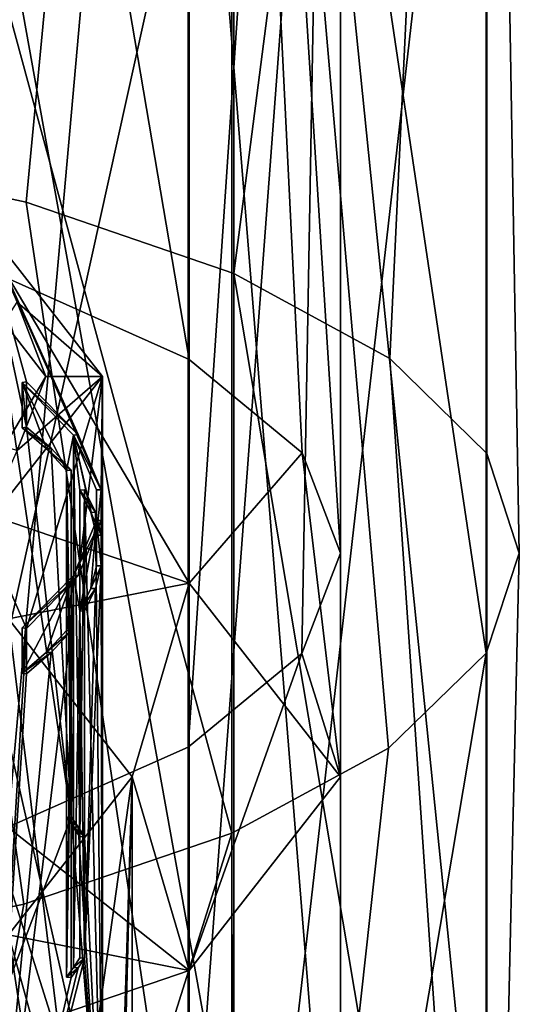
# Model space of a CAD drawing. Header units: millimetres. Extents: x -25 to 87, y -149 to 296.
# Tile 365 of 367: x 6.81 to 11, y 230.49 to 238.75. Entities that reach past the tile are written whole.
import ezdxf

# ---------------------------------------------------------------- set-up
doc = ezdxf.new("R2010")
doc.units = ezdxf.units.MM
doc.header["$LTSCALE"] = 65.185185
for name, color, linetype in [('1003', 7, 'CONTINUOUS'), ('1006', 7, 'CONTINUOUS'), ('1008', 7, 'CONTINUOUS'), ('1011', 7, 'CONTINUOUS'), ('1022', 7, 'CONTINUOUS'), ('1661', 7, 'CONTINUOUS'), ('1713', 7, 'CONTINUOUS'), ('1737', 7, 'CONTINUOUS'), ('1760', 7, 'CONTINUOUS'), ('1772', 7, 'CONTINUOUS'), ('1784', 7, 'CONTINUOUS'), ('1797', 7, 'CONTINUOUS'), ('1847', 7, 'CONTINUOUS'), ('1881', 7, 'CONTINUOUS'), ('1930', 7, 'CONTINUOUS'), ('1986', 7, 'CONTINUOUS'), ('2006', 7, 'CONTINUOUS'), ('2061', 7, 'CONTINUOUS'), ('2094', 7, 'CONTINUOUS'), ('2132', 7, 'CONTINUOUS'), ('2146', 7, 'CONTINUOUS'), ('2168', 7, 'CONTINUOUS'), ('2172', 7, 'CONTINUOUS'), ('2198', 7, 'CONTINUOUS'), ('2204', 7, 'CONTINUOUS'), ('2668', 7, 'CONTINUOUS'), ('3530', 7, 'CONTINUOUS')]:
    doc.layers.add(name, color=color, linetype=linetype)

msp = doc.modelspace()

# ---------------------------------------------------------------- linework, layer by layer
at = {"layer": '1003', "linetype": 'CONTINUOUS'}
for points in [[(6.7193, 236.5732, 156.2065), (4.75, 256.3323, 147.7068), (8.2297, 235.8994, 154.3552), (6.7193, 236.5732, 156.2065)], [(8.2297, 235.8994, 154.3552), (4.75, 256.3323, 147.7068), (8.2297, 254.358, 144.8392), (8.2297, 235.8994, 154.3552)], [(8.2297, 235.8994, 154.3552), (8.2297, 254.358, 144.8392), (9.1782, 235.1148, 152.1995), (8.2297, 235.8994, 154.3552)], [(9.1782, 235.1148, 152.1995), (8.2297, 254.358, 144.8392), (9.5, 234.2729, 149.8864), (9.1782, 235.1148, 152.1995)], [(9.5, 234.2729, 149.8864), (8.2297, 254.358, 144.8392), (9.5, 251.6613, 140.9221), (9.5, 234.2729, 149.8864)], [(9.1731, 233.4313, 147.574), (9.5, 251.6613, 140.9221), (8.2198, 232.6473, 145.4201), (9.1731, 233.4313, 147.574)], [(8.2198, 232.6473, 145.4201), (9.5, 251.6613, 140.9221), (8.2198, 248.9661, 137.0072), (8.2198, 232.6473, 145.4201)], [(9.5, 234.2729, 149.8864), (9.5, 251.6613, 140.9221), (9.1731, 233.4313, 147.574), (9.5, 234.2729, 149.8864)], [(4.75, 249.4181, 2.5593), (4.75, 229.3201, -5.4867), (8.2297, 247.7253, 5.6017), (4.75, 249.4181, 2.5593)], [(6.7052, 231.9746, 143.5718), (8.2198, 248.9661, 137.0072), (4.7328, 231.459, 142.1553), (6.7052, 231.9746, 143.5718)], [(4.7328, 231.459, 142.1553), (8.2198, 248.9661, 137.0072), (4.7328, 246.996, 134.1455), (4.7328, 231.459, 142.1553)], [(8.2198, 232.6473, 145.4201), (8.2198, 248.9661, 137.0072), (6.7052, 231.9746, 143.5718), (8.2198, 232.6473, 145.4201)], [(8.2297, 247.7253, 5.6017), (4.75, 229.3201, -5.4867), (8.2297, 228.4458, -2.1167), (8.2297, 247.7253, 5.6017)], [(8.2297, 247.7253, 5.6017), (8.2297, 228.4458, -2.1167), (9.5, 245.4132, 9.7574), (8.2297, 247.7253, 5.6017)], [(9.5, 245.4132, 9.7574), (9.5, 227.2514, 2.4865), (8.2198, 243.1023, 13.9108), (9.5, 245.4132, 9.7574)], [(9.5, 245.4132, 9.7574), (8.2297, 228.4458, -2.1167), (9.5, 227.2514, 2.4865), (9.5, 245.4132, 9.7574)], [(8.2198, 243.1023, 13.9108), (8.2198, 226.0577, 7.0871), (4.7328, 241.4131, 16.9467), (8.2198, 243.1023, 13.9108)], [(8.2198, 243.1023, 13.9108), (9.5, 227.2514, 2.4865), (8.2198, 226.0577, 7.0871), (8.2198, 243.1023, 13.9108)], [(4.7328, 241.4131, 16.9467), (8.2198, 226.0577, 7.0871), (4.7328, 225.1851, 10.45), (4.7328, 241.4131, 16.9467)]]:
    msp.add_3dface(points, dxfattribs=at)
at = {"layer": '1006', "linetype": 'CONTINUOUS'}
for points in [[(4.7727, 237.666, 159.2087), (8.6032, 255.5539, 146.5762), (4.7727, 257.2869, 149.0934), (4.7727, 237.666, 159.2087)], [(6.8603, 237.2172, 157.9758), (8.6032, 255.5539, 146.5762), (4.7727, 237.666, 159.2087), (6.8603, 237.2172, 157.9758)], [(8.6032, 236.6207, 156.3369), (8.6032, 255.5539, 146.5762), (6.8603, 237.2172, 157.9758), (8.6032, 236.6207, 156.3369)], [(8.6032, 236.6207, 156.3369), (10.7264, 253.0495, 142.9385), (8.6032, 255.5539, 146.5762), (8.6032, 236.6207, 156.3369)], [(9.9139, 235.9064, 154.3744), (10.7264, 253.0495, 142.9385), (8.6032, 236.6207, 156.3369), (9.9139, 235.9064, 154.3744)], [(10.7264, 235.1102, 152.1868), (10.7264, 253.0495, 142.9385), (9.9139, 235.9064, 154.3744), (10.7264, 235.1102, 152.1868)], [(10.7264, 235.1102, 152.1868), (10.7209, 250.2708, 138.9022), (10.7264, 253.0495, 142.9385), (10.7264, 235.1102, 152.1868)], [(10.7209, 233.4342, 147.5821), (8.5878, 247.7691, 135.2685), (10.7209, 250.2708, 138.9022), (10.7209, 233.4342, 147.5821)], [(10.7209, 233.4342, 147.5821), (10.7209, 250.2708, 138.9022), (11, 234.2721, 149.8842), (10.7209, 233.4342, 147.5821)], [(11, 234.2721, 149.8842), (10.7209, 250.2708, 138.9022), (10.7264, 235.1102, 152.1868), (11, 234.2721, 149.8842)], [(8.6032, 248.7507, 3.7589), (8.6032, 228.9754, -4.158), (4.7727, 250.2365, 1.0883), (8.6032, 248.7507, 3.7589)], [(4.7727, 250.2365, 1.0883), (8.6032, 228.9754, -4.158), (4.7727, 229.7429, -7.1161), (4.7727, 250.2365, 1.0883)], [(10.7264, 246.6034, 7.6181), (10.7264, 227.8662, 0.1169), (8.6032, 248.7507, 3.7589), (10.7264, 246.6034, 7.6181)], [(8.6032, 248.7507, 3.7589), (10.7264, 227.8662, 0.1169), (8.6032, 228.9754, -4.158), (8.6032, 248.7507, 3.7589)], [(8.5878, 231.9253, 143.4365), (4.7505, 246.041, 132.7583), (8.5878, 247.7691, 135.2685), (8.5878, 231.9253, 143.4365)], [(8.5878, 231.9253, 143.4365), (8.5878, 247.7691, 135.2685), (9.9031, 232.6386, 145.3962), (8.5878, 231.9253, 143.4365)], [(9.9031, 232.6386, 145.3962), (8.5878, 247.7691, 135.2685), (10.7209, 233.4342, 147.5821), (9.9031, 232.6386, 145.3962)], [(10.7209, 244.2209, 11.9002), (10.7209, 226.6355, 4.8601), (10.7264, 246.6034, 7.6181), (10.7209, 244.2209, 11.9002)], [(10.7264, 246.6034, 7.6181), (10.7209, 226.6355, 4.8601), (10.7264, 227.8662, 0.1169), (10.7264, 246.6034, 7.6181)], [(4.7505, 230.883, 140.5727), (4.7505, 246.041, 132.7583), (6.841, 231.3302, 141.8013), (4.7505, 230.883, 140.5727)], [(6.841, 231.3302, 141.8013), (4.7505, 246.041, 132.7583), (8.5878, 231.9253, 143.4365), (6.841, 231.3302, 141.8013)], [(8.5878, 242.076, 15.7554), (8.5878, 225.5275, 9.1304), (10.7209, 244.2209, 11.9002), (8.5878, 242.076, 15.7554)], [(10.7209, 244.2209, 11.9002), (8.5878, 225.5275, 9.1304), (10.7209, 226.6355, 4.8601), (10.7209, 244.2209, 11.9002)], [(4.7505, 240.5943, 18.4184), (4.7505, 224.7622, 12.0802), (8.5878, 242.076, 15.7554), (4.7505, 240.5943, 18.4184)], [(8.5878, 242.076, 15.7554), (4.7505, 224.7622, 12.0802), (8.5878, 225.5275, 9.1304), (8.5878, 242.076, 15.7554)]]:
    msp.add_3dface(points, dxfattribs=at)
at = {"layer": '1008', "linetype": 'CONTINUOUS'}
for points in [[(4.7499, 235.2108, 158.3109), (6.7193, 236.5732, 156.2065), (8.2273, 234.0215, 155.0433), (4.7499, 235.2108, 158.3109)], [(6.7193, 236.5732, 156.2065), (8.2297, 235.8994, 154.3552), (8.2273, 234.0215, 155.0433), (6.7193, 236.5732, 156.2065)], [(8.2297, 235.8994, 154.3552), (9.1782, 235.1148, 152.1995), (8.2273, 234.0215, 155.0433), (8.2297, 235.8994, 154.3552)], [(8.2273, 234.0215, 155.0433), (9.1782, 235.1148, 152.1995), (9.5, 232.3969, 150.5798), (8.2273, 234.0215, 155.0433)], [(9.1782, 235.1148, 152.1995), (9.5, 234.2729, 149.8864), (9.5, 232.3969, 150.5798), (9.1782, 235.1148, 152.1995)], [(9.5, 234.2729, 149.8864), (9.1731, 233.4313, 147.574), (9.5, 232.3969, 150.5798), (9.5, 234.2729, 149.8864)], [(9.1731, 233.4313, 147.574), (8.2198, 232.6473, 145.4201), (8.2273, 230.7723, 146.1163), (9.1731, 233.4313, 147.574)], [(9.5, 232.3969, 150.5798), (9.1731, 233.4313, 147.574), (8.2273, 230.7723, 146.1163), (9.5, 232.3969, 150.5798)], [(8.2198, 232.6473, 145.4201), (6.7052, 231.9746, 143.5718), (8.2273, 230.7723, 146.1163), (8.2198, 232.6473, 145.4201)], [(8.2273, 230.7723, 146.1163), (6.7052, 231.9746, 143.5718), (4.7499, 229.583, 142.8487), (8.2273, 230.7723, 146.1163)]]:
    msp.add_3dface(points, dxfattribs=at)
at = {"layer": '1011', "linetype": 'CONTINUOUS'}
for points in [[(6.8603, 237.2172, 157.9758), (4.7727, 237.666, 159.2087), (8.6001, 225.5336, 160.3764), (6.8603, 237.2172, 157.9758)], [(8.6001, 225.5336, 160.3764), (4.7727, 237.666, 159.2087), (4.7727, 226.5776, 163.2446), (8.6001, 225.5336, 160.3764)], [(8.6032, 236.6207, 156.3369), (6.8603, 237.2172, 157.9758), (8.6001, 225.5336, 160.3764), (8.6032, 236.6207, 156.3369)], [(10.7242, 224.0251, 156.2317), (8.6032, 236.6207, 156.3369), (8.6001, 225.5336, 160.3764), (10.7242, 224.0251, 156.2317)], [(9.9139, 235.9064, 154.3744), (8.6032, 236.6207, 156.3369), (10.7242, 224.0251, 156.2317), (9.9139, 235.9064, 154.3744)], [(10.7264, 235.1102, 152.1868), (9.9139, 235.9064, 154.3744), (10.7242, 224.0251, 156.2317), (10.7264, 235.1102, 152.1868)], [(11, 234.2721, 149.8842), (10.7264, 235.1102, 152.1868), (10.7242, 222.3508, 151.6315), (11, 234.2721, 149.8842)], [(10.7242, 222.3508, 151.6315), (10.7264, 235.1102, 152.1868), (10.7242, 224.0251, 156.2317), (10.7242, 222.3508, 151.6315)], [(10.7209, 233.4342, 147.5821), (11, 234.2721, 149.8842), (10.7242, 222.3508, 151.6315), (10.7209, 233.4342, 147.5821)], [(9.9031, 232.6386, 145.3962), (10.7209, 233.4342, 147.5821), (8.6001, 220.8422, 147.4868), (9.9031, 232.6386, 145.3962)], [(8.6001, 220.8422, 147.4868), (10.7209, 233.4342, 147.5821), (10.7242, 222.3508, 151.6315), (8.6001, 220.8422, 147.4868)], [(8.5878, 231.9253, 143.4365), (9.9031, 232.6386, 145.3962), (8.6001, 220.8422, 147.4868), (8.5878, 231.9253, 143.4365)], [(6.841, 231.3302, 141.8013), (8.5878, 231.9253, 143.4365), (4.7727, 219.7983, 144.6186), (6.841, 231.3302, 141.8013)], [(4.7727, 219.7983, 144.6186), (8.5878, 231.9253, 143.4365), (8.6001, 220.8422, 147.4868), (4.7727, 219.7983, 144.6186)], [(4.7505, 230.883, 140.5727), (6.841, 231.3302, 141.8013), (4.7727, 219.7983, 144.6186), (4.7505, 230.883, 140.5727)]]:
    msp.add_3dface(points, dxfattribs=at)
at = {"layer": '1022', "linetype": 'CONTINUOUS'}
for points in [[(4.7499, 235.2108, 158.3109), (8.2273, 234.0215, 155.0433), (6.7117, 233.7223, 154.2211), (4.7499, 235.2108, 158.3109)], [(6.7117, 233.7223, 154.2211), (8.2273, 234.0215, 155.0433), (7.75, 232.3969, 150.5798), (6.7117, 233.7223, 154.2211)], [(8.2273, 234.0215, 155.0433), (8.2273, 230.7723, 146.1163), (7.75, 232.3969, 150.5798), (8.2273, 234.0215, 155.0433)], [(8.2273, 234.0215, 155.0433), (9.5, 232.3969, 150.5798), (8.2273, 230.7723, 146.1163), (8.2273, 234.0215, 155.0433)], [(7.75, 232.3969, 150.5798), (8.2273, 230.7723, 146.1163), (6.7117, 231.0716, 146.9385), (7.75, 232.3969, 150.5798)], [(8.2273, 230.7723, 146.1163), (4.7499, 229.583, 142.8487), (6.7117, 231.0716, 146.9385), (8.2273, 230.7723, 146.1163)]]:
    msp.add_3dface(points, dxfattribs=at)
at = {"layer": '1661', "color": 9, "linetype": 'CONTINUOUS'}
for points in [[(6.8622, 233.6405, 146.9064), (6.8256, 233.6461, 146.9215), (6.8256, 233.2666, 147.0597), (6.8622, 233.6405, 146.9064)], [(6.8622, 233.261, 147.0445), (6.8622, 233.6405, 146.9064), (6.8256, 233.2666, 147.0597), (6.8622, 233.261, 147.0445)]]:
    msp.add_3dface(points, dxfattribs=at)
at = {"layer": '1713', "color": 9, "linetype": 'CONTINUOUS'}
for points in [[(7.2366, 234.97, 151.7399), (7.2366, 232.0606, 152.7988), (7.198, 234.9664, 151.73), (7.2366, 234.97, 151.7399)], [(7.198, 234.9664, 151.73), (7.2366, 232.0606, 152.7988), (7.198, 232.057, 152.789), (7.198, 234.9664, 151.73)]]:
    msp.add_3dface(points, dxfattribs=at)
at = {"layer": '1737', "color": 9, "linetype": 'CONTINUOUS'}
for points in [[(7.4905, 234.805, 150.1056), (7.4505, 234.8043, 150.1038), (7.4505, 234.4248, 150.2419), (7.4905, 234.805, 150.1056)], [(7.4905, 234.4255, 150.2438), (7.4905, 234.805, 150.1056), (7.4505, 234.4248, 150.2419), (7.4905, 234.4255, 150.2438)]]:
    msp.add_3dface(points, dxfattribs=at)
at = {"layer": '1760', "color": 9, "linetype": 'CONTINUOUS'}
for points in [[(7.4505, 234.1676, 149.5352), (7.4905, 234.1669, 149.5333), (7.4016, 233.9775, 149.0131), (7.4505, 234.1676, 149.5352)], [(7.4905, 234.1669, 149.5333), (7.4413, 233.9758, 149.0084), (7.4016, 233.9775, 149.0131), (7.4905, 234.1669, 149.5333)], [(7.4016, 233.9775, 149.0131), (7.4413, 233.9758, 149.0084), (7.3113, 233.7893, 148.4958), (7.4016, 233.9775, 149.0131)], [(7.4413, 233.9758, 149.0084), (7.3505, 233.7866, 148.4884), (7.3113, 233.7893, 148.4958), (7.4413, 233.9758, 149.0084)]]:
    msp.add_3dface(points, dxfattribs=at)
at = {"layer": '1772', "color": 9, "linetype": 'CONTINUOUS'}
for points in [[(7.3505, 234.8058, 151.2887), (7.3113, 234.8031, 151.2812), (7.3113, 231.8937, 152.3402), (7.3505, 234.8058, 151.2887)], [(7.3505, 231.8964, 152.3476), (7.3505, 234.8058, 151.2887), (7.3113, 231.8937, 152.3402), (7.3505, 231.8964, 152.3476)]]:
    msp.add_3dface(points, dxfattribs=at)
at = {"layer": '1784', "color": 9, "linetype": 'CONTINUOUS'}
for points in [[(7.3113, 234.8031, 151.2812), (7.3505, 234.8058, 151.2887), (7.4413, 234.6165, 150.7687), (7.3113, 234.8031, 151.2812)], [(7.3113, 234.8031, 151.2812), (7.4413, 234.6165, 150.7687), (7.4016, 234.6148, 150.764), (7.3113, 234.8031, 151.2812)], [(7.4413, 234.6165, 150.7687), (7.4905, 234.4255, 150.2438), (7.4016, 234.6148, 150.764), (7.4413, 234.6165, 150.7687)], [(7.4905, 234.4255, 150.2438), (7.4505, 234.4248, 150.2419), (7.4016, 234.6148, 150.764), (7.4905, 234.4255, 150.2438)]]:
    msp.add_3dface(points, dxfattribs=at)
at = {"layer": '1797', "color": 9, "linetype": 'CONTINUOUS'}
for points in [[(7.4905, 234.5464, 149.3952), (7.4505, 234.5471, 149.397), (7.2586, 234.0868, 148.1324), (7.4905, 234.5464, 149.3952)], [(7.2975, 234.0836, 148.1237), (7.4905, 234.5464, 149.3952), (7.2586, 234.0868, 148.1324), (7.2975, 234.0836, 148.1237)], [(6.8256, 233.6461, 146.9215), (7.2975, 234.0836, 148.1237), (7.2586, 234.0868, 148.1324), (6.8256, 233.6461, 146.9215)], [(6.8256, 233.6461, 146.9215), (6.8622, 233.6405, 146.9064), (7.2975, 234.0836, 148.1237), (6.8256, 233.6461, 146.9215)]]:
    msp.add_3dface(points, dxfattribs=at)
at = {"layer": '1847', "color": 9, "linetype": 'CONTINUOUS'}
for points in [[(7.2975, 235.2677, 151.377), (6.8622, 235.7108, 152.5944), (6.8256, 235.7053, 152.5793), (7.2975, 235.2677, 151.377)], [(7.2586, 235.2646, 151.3684), (7.2975, 235.2677, 151.377), (6.8256, 235.7053, 152.5793), (7.2586, 235.2646, 151.3684)], [(7.4905, 234.805, 150.1056), (7.2975, 235.2677, 151.377), (7.2586, 235.2646, 151.3684), (7.4905, 234.805, 150.1056)], [(7.4505, 234.8043, 150.1038), (7.4905, 234.805, 150.1056), (7.2586, 235.2646, 151.3684), (7.4505, 234.8043, 150.1038)]]:
    msp.add_3dface(points, dxfattribs=at)
at = {"layer": '1881', "color": 9, "linetype": 'CONTINUOUS'}
for points in [[(7.198, 232.057, 152.789), (7.2366, 232.0606, 152.7988), (7.2975, 231.9788, 152.5741), (7.198, 232.057, 152.789)], [(7.198, 232.057, 152.789), (7.2975, 231.9788, 152.5741), (7.2586, 231.9757, 152.5654), (7.198, 232.057, 152.789)], [(7.2975, 231.9788, 152.5741), (7.3505, 231.8964, 152.3476), (7.2586, 231.9757, 152.5654), (7.2975, 231.9788, 152.5741)], [(7.3505, 231.8964, 152.3476), (7.3113, 231.8937, 152.3402), (7.2586, 231.9757, 152.5654), (7.3505, 231.8964, 152.3476)]]:
    msp.add_3dface(points, dxfattribs=at)
at = {"layer": '1930', "color": 9, "linetype": 'CONTINUOUS'}
for points in [[(7.3113, 230.8799, 149.5548), (7.3505, 230.8771, 149.5473), (7.2586, 230.7979, 149.3295), (7.3113, 230.8799, 149.5548)], [(7.3505, 230.8771, 149.5473), (7.2975, 230.7947, 149.3208), (7.2586, 230.7979, 149.3295), (7.3505, 230.8771, 149.5473)], [(7.2586, 230.7979, 149.3295), (7.2975, 230.7947, 149.3208), (7.198, 230.7165, 149.106), (7.2586, 230.7979, 149.3295)], [(7.2975, 230.7947, 149.3208), (7.2366, 230.7129, 149.0961), (7.198, 230.7165, 149.106), (7.2975, 230.7947, 149.3208)]]:
    msp.add_3dface(points, dxfattribs=at)
at = {"layer": '1986', "color": 9, "linetype": 'CONTINUOUS'}
for points in [[(6.8256, 235.7053, 152.5793), (6.8622, 235.7108, 152.5944), (6.8622, 235.3313, 152.7326), (6.8256, 235.7053, 152.5793)], [(6.8256, 235.3258, 152.7174), (6.8256, 235.7053, 152.5793), (6.8622, 235.3313, 152.7326), (6.8256, 235.3258, 152.7174)]]:
    msp.add_3dface(points, dxfattribs=at)
at = {"layer": '2006', "color": 9, "linetype": 'CONTINUOUS'}
for points in [[(7.4505, 234.5471, 149.397), (7.3113, 233.7893, 148.4958), (7.2586, 234.0868, 148.1324), (7.4505, 234.5471, 149.397)], [(7.4016, 233.9775, 149.0131), (7.3113, 233.7893, 148.4958), (7.4505, 234.5471, 149.397), (7.4016, 233.9775, 149.0131)], [(7.4505, 234.1676, 149.5352), (7.4016, 233.9775, 149.0131), (7.4505, 234.5471, 149.397), (7.4505, 234.1676, 149.5352)], [(6.8256, 233.2666, 147.0597), (6.8256, 233.6461, 146.9215), (7.2586, 234.0868, 148.1324), (6.8256, 233.2666, 147.0597)], [(6.8256, 233.2666, 147.0597), (7.2586, 234.0868, 148.1324), (7.0315, 233.4439, 147.5468), (6.8256, 233.2666, 147.0597)], [(7.0315, 233.4439, 147.5468), (7.2586, 234.0868, 148.1324), (7.198, 233.6259, 148.047), (7.0315, 233.4439, 147.5468)], [(7.2586, 234.0868, 148.1324), (7.2586, 230.7979, 149.3295), (7.198, 230.7165, 149.106), (7.2586, 234.0868, 148.1324)], [(7.2586, 234.0868, 148.1324), (7.198, 230.7165, 149.106), (7.198, 233.6259, 148.047), (7.2586, 234.0868, 148.1324)], [(7.2586, 234.0868, 148.1324), (7.3113, 233.7893, 148.4958), (7.2586, 230.7979, 149.3295), (7.2586, 234.0868, 148.1324)], [(7.3113, 233.7893, 148.4958), (7.3113, 230.8799, 149.5548), (7.2586, 230.7979, 149.3295), (7.3113, 233.7893, 148.4958)]]:
    msp.add_3dface(points, dxfattribs=at)
at = {"layer": '2061', "color": 9, "linetype": 'CONTINUOUS'}
for points in [[(7.198, 233.6259, 148.047), (7.198, 230.7165, 149.106), (7.2366, 233.6223, 148.0371), (7.198, 233.6259, 148.047)], [(7.198, 230.7165, 149.106), (7.2366, 230.7129, 149.0961), (7.2366, 233.6223, 148.0371), (7.198, 230.7165, 149.106)]]:
    msp.add_3dface(points, dxfattribs=at)
at = {"layer": '2094', "color": 9, "linetype": 'CONTINUOUS'}
for points in [[(7.0315, 233.4439, 147.5468), (7.198, 233.6259, 148.047), (7.2366, 233.6223, 148.0371), (7.0315, 233.4439, 147.5468)], [(7.0315, 233.4439, 147.5468), (7.2366, 233.6223, 148.0371), (7.0692, 233.4393, 147.5342), (7.0315, 233.4439, 147.5468)], [(6.8256, 233.2666, 147.0597), (7.0315, 233.4439, 147.5468), (7.0692, 233.4393, 147.5342), (6.8256, 233.2666, 147.0597)], [(6.8622, 233.261, 147.0445), (6.8256, 233.2666, 147.0597), (7.0692, 233.4393, 147.5342), (6.8622, 233.261, 147.0445)]]:
    msp.add_3dface(points, dxfattribs=at)
at = {"layer": '2132', "color": 9, "linetype": 'CONTINUOUS'}
for points in [[(6.8256, 235.3258, 152.7174), (6.8622, 235.3313, 152.7326), (7.0692, 235.1531, 152.2428), (6.8256, 235.3258, 152.7174)], [(6.8256, 235.3258, 152.7174), (7.0692, 235.1531, 152.2428), (7.0315, 235.1485, 152.2303), (6.8256, 235.3258, 152.7174)], [(7.0692, 235.1531, 152.2428), (7.2366, 234.97, 151.7399), (7.0315, 235.1485, 152.2303), (7.0692, 235.1531, 152.2428)], [(7.2366, 234.97, 151.7399), (7.198, 234.9664, 151.73), (7.0315, 235.1485, 152.2303), (7.2366, 234.97, 151.7399)]]:
    msp.add_3dface(points, dxfattribs=at)
at = {"layer": '2146', "color": 9, "linetype": 'CONTINUOUS'}
for points in [[(7.025, 235.7563, 149.3571), (6.6765, 236.2087, 150.8141), (6.7854, 236.3785, 151.0664), (7.025, 235.7563, 149.3571)], [(6.6765, 235.1663, 147.9501), (6.6765, 236.2087, 150.8141), (7.025, 235.7563, 149.3571), (6.6765, 235.1663, 147.9501)], [(6.7854, 235.1342, 147.6478), (6.6765, 235.1663, 147.9501), (7.025, 235.7563, 149.3571), (6.7854, 235.1342, 147.6478)]]:
    msp.add_3dface(points, dxfattribs=at)
at = {"layer": '2168', "color": 9, "linetype": 'CONTINUOUS'}
for points in [[(7.3113, 233.7893, 148.4958), (7.3505, 233.7866, 148.4884), (7.3505, 230.8771, 149.5473), (7.3113, 233.7893, 148.4958)], [(7.3113, 233.7893, 148.4958), (7.3505, 230.8771, 149.5473), (7.3113, 230.8799, 149.5548), (7.3113, 233.7893, 148.4958)]]:
    msp.add_3dface(points, dxfattribs=at)
at = {"layer": '2172', "color": 9, "linetype": 'CONTINUOUS'}
for points in [[(7.198, 234.9664, 151.73), (7.2586, 235.2646, 151.3684), (6.8256, 235.7053, 152.5793), (7.198, 234.9664, 151.73)], [(7.198, 234.9664, 151.73), (6.8256, 235.7053, 152.5793), (7.0315, 235.1485, 152.2303), (7.198, 234.9664, 151.73)], [(6.8256, 235.7053, 152.5793), (6.8256, 235.3258, 152.7174), (7.0315, 235.1485, 152.2303), (6.8256, 235.7053, 152.5793)], [(7.2586, 235.2646, 151.3684), (7.198, 234.9664, 151.73), (7.2586, 231.9757, 152.5654), (7.2586, 235.2646, 151.3684)], [(7.4505, 234.4248, 150.2419), (7.4505, 234.8043, 150.1038), (7.2586, 235.2646, 151.3684), (7.4505, 234.4248, 150.2419)], [(7.4016, 234.6148, 150.764), (7.4505, 234.4248, 150.2419), (7.2586, 235.2646, 151.3684), (7.4016, 234.6148, 150.764)], [(7.3113, 231.8937, 152.3402), (7.3113, 234.8031, 151.2812), (7.2586, 235.2646, 151.3684), (7.3113, 231.8937, 152.3402)], [(7.3113, 234.8031, 151.2812), (7.4016, 234.6148, 150.764), (7.2586, 235.2646, 151.3684), (7.3113, 234.8031, 151.2812)], [(7.3113, 231.8937, 152.3402), (7.2586, 235.2646, 151.3684), (7.2586, 231.9757, 152.5654), (7.3113, 231.8937, 152.3402)], [(7.198, 234.9664, 151.73), (7.198, 232.057, 152.789), (7.2586, 231.9757, 152.5654), (7.198, 234.9664, 151.73)]]:
    msp.add_3dface(points, dxfattribs=at)
at = {"layer": '2198', "color": 9, "linetype": 'CONTINUOUS'}
for points in [[(7.5, 235.7563, 149.3571), (6.7854, 236.3785, 151.0664), (6.4952, 237.0389, 152.881), (7.5, 235.7563, 149.3571)], [(7.025, 235.7563, 149.3571), (6.7854, 236.3785, 151.0664), (7.5, 235.7563, 149.3571), (7.025, 235.7563, 149.3571)], [(6.4952, 234.4737, 145.8332), (6.7854, 235.1342, 147.6478), (7.5, 235.7563, 149.3571), (6.4952, 234.4737, 145.8332)], [(6.7854, 235.1342, 147.6478), (7.025, 235.7563, 149.3571), (7.5, 235.7563, 149.3571), (6.7854, 235.1342, 147.6478)]]:
    msp.add_3dface(points, dxfattribs=at)
at = {"layer": '2204', "color": 9, "linetype": 'CONTINUOUS'}
for points in [[(7.4905, 234.1669, 149.5333), (7.4505, 234.1676, 149.5352), (7.4505, 234.5471, 149.397), (7.4905, 234.1669, 149.5333)], [(7.4905, 234.1669, 149.5333), (7.4505, 234.5471, 149.397), (7.4905, 234.5464, 149.3952), (7.4905, 234.1669, 149.5333)]]:
    msp.add_3dface(points, dxfattribs=at)
at = {"layer": '2668', "color": 7, "linetype": 'CONTINUOUS'}
for points in [[(7.2366, 232.0606, 152.7988), (6.8622, 235.3313, 152.7326), (6.4952, 237.0389, 152.881), (7.2366, 232.0606, 152.7988)], [(7.2366, 232.0606, 152.7988), (6.4952, 237.0389, 152.881), (6.4952, 230.1087, 155.4034), (7.2366, 232.0606, 152.7988)], [(7.2975, 235.2677, 151.377), (7.4905, 234.805, 150.1056), (6.4952, 237.0389, 152.881), (7.2975, 235.2677, 151.377)], [(7.4905, 234.805, 150.1056), (7.5, 235.7563, 149.3571), (6.4952, 237.0389, 152.881), (7.4905, 234.805, 150.1056)], [(6.8622, 235.7108, 152.5944), (7.2975, 235.2677, 151.377), (6.4952, 237.0389, 152.881), (6.8622, 235.7108, 152.5944)], [(6.8622, 235.3313, 152.7326), (6.8622, 235.7108, 152.5944), (6.4952, 237.0389, 152.881), (6.8622, 235.3313, 152.7326)], [(6.8622, 233.6405, 146.9064), (6.4952, 234.4737, 145.8332), (7.5, 235.7563, 149.3571), (6.8622, 233.6405, 146.9064)], [(7.2975, 234.0836, 148.1237), (6.8622, 233.6405, 146.9064), (7.5, 235.7563, 149.3571), (7.2975, 234.0836, 148.1237)], [(7.4905, 234.5464, 149.3952), (7.2975, 234.0836, 148.1237), (7.5, 235.7563, 149.3571), (7.4905, 234.5464, 149.3952)], [(7.5, 235.7563, 149.3571), (7.4905, 234.805, 150.1056), (7.5, 228.8261, 151.8795), (7.5, 235.7563, 149.3571)], [(7.4905, 234.1669, 149.5333), (7.4905, 234.5464, 149.3952), (7.5, 235.7563, 149.3571), (7.4905, 234.1669, 149.5333)], [(7.4905, 234.1669, 149.5333), (7.5, 235.7563, 149.3571), (7.5, 228.8261, 151.8795), (7.4905, 234.1669, 149.5333)], [(6.8622, 235.3313, 152.7326), (7.2366, 232.0606, 152.7988), (7.0692, 235.1531, 152.2428), (6.8622, 235.3313, 152.7326)], [(7.2366, 232.0606, 152.7988), (7.2366, 234.97, 151.7399), (7.0692, 235.1531, 152.2428), (7.2366, 232.0606, 152.7988)], [(7.3505, 234.8058, 151.2887), (7.3505, 231.8964, 152.3476), (7.5, 228.8261, 151.8795), (7.3505, 234.8058, 151.2887)], [(7.4413, 234.6165, 150.7687), (7.3505, 234.8058, 151.2887), (7.5, 228.8261, 151.8795), (7.4413, 234.6165, 150.7687)], [(7.4905, 234.805, 150.1056), (7.4905, 234.4255, 150.2438), (7.5, 228.8261, 151.8795), (7.4905, 234.805, 150.1056)], [(7.4905, 234.4255, 150.2438), (7.4413, 234.6165, 150.7687), (7.5, 228.8261, 151.8795), (7.4905, 234.4255, 150.2438)], [(6.4952, 234.4737, 145.8332), (6.8622, 233.6405, 146.9064), (6.4952, 227.5435, 148.3556), (6.4952, 234.4737, 145.8332)], [(7.4413, 233.9758, 149.0084), (7.4905, 234.1669, 149.5333), (7.3505, 230.8771, 149.5473), (7.4413, 233.9758, 149.0084)], [(7.3505, 230.8771, 149.5473), (7.4905, 234.1669, 149.5333), (7.5, 228.8261, 151.8795), (7.3505, 230.8771, 149.5473)], [(7.3505, 233.7866, 148.4884), (7.4413, 233.9758, 149.0084), (7.3505, 230.8771, 149.5473), (7.3505, 233.7866, 148.4884)], [(6.8622, 233.6405, 146.9064), (6.8622, 233.261, 147.0445), (6.4952, 227.5435, 148.3556), (6.8622, 233.6405, 146.9064)], [(7.2366, 233.6223, 148.0371), (7.2366, 230.7129, 149.0961), (6.4952, 227.5435, 148.3556), (7.2366, 233.6223, 148.0371)], [(7.0692, 233.4393, 147.5342), (7.2366, 233.6223, 148.0371), (6.4952, 227.5435, 148.3556), (7.0692, 233.4393, 147.5342)], [(6.8622, 233.261, 147.0445), (7.0692, 233.4393, 147.5342), (6.4952, 227.5435, 148.3556), (6.8622, 233.261, 147.0445)], [(7.2366, 232.0606, 152.7988), (6.4952, 230.1087, 155.4034), (7.5, 228.8261, 151.8795), (7.2366, 232.0606, 152.7988)], [(7.2975, 231.9788, 152.5741), (7.2366, 232.0606, 152.7988), (7.5, 228.8261, 151.8795), (7.2975, 231.9788, 152.5741)], [(7.3505, 231.8964, 152.3476), (7.2975, 231.9788, 152.5741), (7.5, 228.8261, 151.8795), (7.3505, 231.8964, 152.3476)], [(7.2975, 230.7947, 149.3208), (7.3505, 230.8771, 149.5473), (6.4952, 227.5435, 148.3556), (7.2975, 230.7947, 149.3208)], [(7.3505, 230.8771, 149.5473), (7.5, 228.8261, 151.8795), (6.4952, 227.5435, 148.3556), (7.3505, 230.8771, 149.5473)], [(7.2366, 230.7129, 149.0961), (7.2975, 230.7947, 149.3208), (6.4952, 227.5435, 148.3556), (7.2366, 230.7129, 149.0961)]]:
    msp.add_3dface(points, dxfattribs=at)
at = {"layer": '3530', "linetype": 'CONTINUOUS'}
for points in [[(6.7117, 233.7223, 154.2211), (7.2817, 229.0495, 154.6216), (6.7106, 229.4413, 155.7813), (6.7117, 233.7223, 154.2211)], [(6.7117, 233.7223, 154.2211), (7.75, 232.3969, 150.5798), (7.2817, 229.0495, 154.6216), (6.7117, 233.7223, 154.2211)], [(7.75, 232.3969, 150.5798), (6.7117, 231.0716, 146.9385), (7.6326, 227.76, 150.8373), (7.75, 232.3969, 150.5798)], [(7.75, 232.3969, 150.5798), (7.6317, 228.6299, 153.3862), (7.2817, 229.0495, 154.6216), (7.75, 232.3969, 150.5798)], [(7.75, 232.3969, 150.5798), (7.75, 228.1949, 152.1118), (7.6317, 228.6299, 153.3862), (7.75, 232.3969, 150.5798)], [(7.75, 232.3969, 150.5798), (7.6326, 227.76, 150.8373), (7.75, 228.1949, 152.1118), (7.75, 232.3969, 150.5798)], [(6.7117, 231.0716, 146.9385), (6.7122, 226.9479, 148.4404), (7.2831, 227.34, 149.601), (6.7117, 231.0716, 146.9385)], [(6.7117, 231.0716, 146.9385), (7.2831, 227.34, 149.601), (7.6326, 227.76, 150.8373), (6.7117, 231.0716, 146.9385)]]:
    msp.add_3dface(points, dxfattribs=at)

doc.saveas('drawing.dxf')
